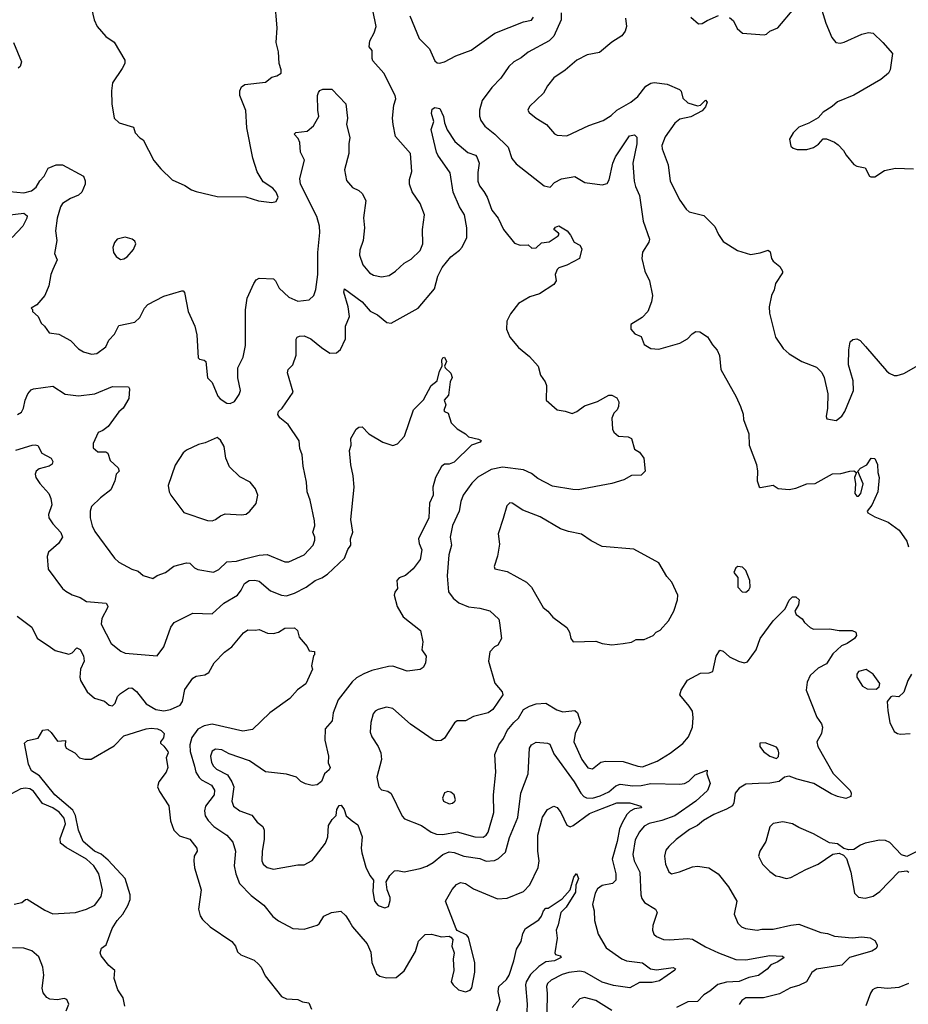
# Model space of a CAD drawing. Extents: x 2133461 to 2293071, y 753526 to 916327.
# Tile 316 of 459: x 2196940 to 2202454, y 891635 to 897747. Entities that reach past the tile are written whole.
import ezdxf

# ---------------------------------------------------------------- set-up
doc = ezdxf.new("R2010")
doc.units = 0

msp = doc.modelspace()

# ---------------------------------------------------------------- linework, layer by layer
at = {"layer": '0CON10XD'}
for points in [[(2197386, 897815), (2197400.8, 897745), (2197420, 897705), (2197475, 897642), (2197525, 897606.2), (2197592.9, 897495), (2197592, 897475), (2197575, 897443.3), (2197516.2, 897355), (2197508.8, 897305), (2197511.2, 897225), (2197526.7, 897135), (2197557.3, 897107.3), (2197645, 897080), (2197656.7, 897045), (2197685, 897012.5), (2197705, 897000), (2197773, 896873), (2197815, 896820), (2197885, 896753.3), (2197965, 896716.7), (2198005, 896690), (2198035, 896680), (2198165, 896648.8), (2198343.9, 896646.1), (2198422.3, 896622.3), (2198505, 896611.2), (2198531.7, 896618.3), (2198543.8, 896645), (2198531.2, 896675), (2198510.3, 896700.3), (2198450.3, 896740.3), (2198412.6, 896802.6), (2198387.2, 896887.2), (2198348.9, 897075), (2198343.2, 897183.2), (2198306, 897275), (2198305.8, 897305), (2198315, 897330), (2198335.8, 897344.2), (2198465, 897358.8), (2198505, 897388.8), (2198535, 897397.5), (2198562, 897415), (2198563.1, 897435), (2198550.4, 897475), (2198546.2, 897546.2), (2198531.8, 897605), (2198536.4, 897695), (2198522.7, 897865)], [(2198038.9, 895791.1), (2198047.7, 895647.7), (2198055, 895638.8), (2198083.9, 895633.9), (2198094, 895624), (2198104.1, 895524.1), (2198133.6, 895493.6), (2198169.3, 895409.3), (2198183.6, 895393.6), (2198225, 895366.7), (2198246.4, 895363.6), (2198273, 895377), (2198300.7, 895419.3), (2198308.8, 895445), (2198294.1, 895524.1), (2198294, 895585), (2198327.3, 895652.7), (2198341.4, 895725), (2198340, 895945), (2198351.1, 896018.9), (2198391.7, 896108.3), (2198407.3, 896132.7), (2198425, 896142), (2198515, 896138), (2198528, 896125), (2198549.7, 896079.7), (2198608.8, 896025), (2198665, 895999.2), (2198735, 896008), (2198765.5, 896034.5), (2198778, 896072), (2198789.2, 896165), (2198789.1, 896300.9), (2198802.2, 896425), (2198800, 896465), (2198784.4, 896525), (2198681.2, 896725), (2198678.9, 896761.1), (2198707.8, 896875), (2198682.9, 896925), (2198678.8, 896985), (2198668.6, 897008.6), (2198643.6, 897036.4), (2198653.9, 897046.1), (2198722.5, 897055), (2198763.3, 897086.7), (2198796.7, 897145), (2198788.8, 897185), (2198788, 897275), (2198793.8, 897295), (2198802.7, 897307.3), (2198820, 897315), (2198876.7, 897315), (2198963.6, 897223.6), (2198973.3, 897135), (2198967.5, 897095), (2198988.6, 897015), (2198981.1, 896975), (2198981.5, 896915), (2198954.4, 896815), (2198967.8, 896747.8), (2199005, 896705.8), (2199045, 896685.8), (2199065, 896668), (2199087.8, 896625), (2199073.4, 896516.6), (2199079.4, 896455), (2199070.5, 896375), (2199050.4, 896315), (2199047.3, 896285), (2199069.2, 896225), (2199110, 896175), (2199135, 896161.4), (2199185, 896150), (2199231.7, 896158.3), (2199272.5, 896185), (2199326.2, 896235), (2199369.1, 896260.9), (2199425, 896313.3), (2199440.8, 896355), (2199440, 896445), (2199452, 896535), (2199424, 896605), (2199375, 896677.5), (2199358.8, 896725), (2199358.8, 896755), (2199372, 896805), (2199365.7, 896915), (2199272.2, 897022.2), (2199257.5, 897095), (2199252.5, 897135), (2199260.8, 897215), (2199272.9, 897255), (2199270, 897275), (2199199.4, 897415), (2199131.7, 897491.7), (2199126.1, 897506.1), (2199126.2, 897555), (2199108.8, 897578.8), (2199111.4, 897615), (2199139.4, 897665), (2199151.9, 897705), (2199130.3, 897805)], [(2201345, 897760), (2201369.7, 897739.7), (2201392.1, 897692.1), (2201425, 897662.9), (2201558.2, 897651.8), (2201573.3, 897656.7), (2201593.8, 897676.2), (2201644.6, 897695.4), (2201745, 897816)], [(2201917.5, 897805), (2201941.2, 897725), (2201979.2, 897635), (2202004.4, 897604.4), (2202031.7, 897601.7), (2202055, 897607.1), (2202165, 897657.5), (2202206, 897666), (2202235, 897663.3), (2202295.7, 897605.7), (2202355, 897537.5), (2202341.2, 897435), (2202330, 897415), (2202283.3, 897375), (2202115, 897277.1), (2202015, 897237.5), (2201981.7, 897208.3), (2201925, 897172.5), (2201893.6, 897136.4), (2201836, 897104), (2201775, 897080), (2201740, 897045), (2201716.7, 897005), (2201725, 896962.5), (2201739.3, 896949.3), (2201765, 896940), (2201825, 896940), (2201866, 896954), (2201895.9, 896974.1), (2201925, 897006.7), (2201945, 897006.2), (2201995, 896986.7), (2202019.3, 896969.3), (2202052.5, 896935), (2202067.5, 896905), (2202115, 896847.5), (2202135, 896837.5), (2202185, 896827.5), (2202212.5, 896775), (2202220.7, 896770.7), (2202245, 896771.2), (2202305, 896810), (2202374.2, 896825.8), (2202485, 896820.8)], [(2199361.5, 897771.5), (2199419.2, 897629.3), (2199482.2, 897565), (2199515, 897491.2), (2199529.7, 897479.7), (2199545, 897477.1), (2199575, 897484.4), (2199645, 897521.8), (2199741.9, 897558.1), (2199887.7, 897662.3), (2200065, 897732.5), (2200115, 897743.5), (2200127.1, 897762.9)], [(2200299.7, 897789.7), (2200300, 897745), (2200254.3, 897645), (2200224.1, 897615.9), (2200095.3, 897544.7), (2200050.8, 897509.2), (2200005, 897484.5), (2199975, 897456.5), (2199926, 897384), (2199869.6, 897325), (2199808.5, 897245), (2199792.2, 897185), (2199793.2, 897146.8), (2199801.1, 897121.1), (2199825, 897086.5), (2199888.2, 897035), (2199970.9, 896955), (2199994.4, 896885), (2200021.3, 896851.3), (2200195, 896716), (2200232.3, 896707.7), (2200258.8, 896735), (2200302.2, 896757.8), (2200385, 896772.3), (2200445.6, 896735), (2200555, 896721.1), (2200585, 896729.6), (2200597.6, 896752.4), (2200620.3, 896855), (2200636.7, 896895), (2200724.2, 897025), (2200755, 897031.2), (2200768.1, 897018.1), (2200768.2, 896975), (2200743.3, 896855), (2200752.9, 896745), (2200760.2, 896710.2), (2200785.6, 896655), (2200808.6, 896495), (2200848, 896385), (2200844, 896365), (2200805, 896303.3), (2200799.5, 896265), (2200819.4, 896185), (2200847.5, 896125), (2200865.8, 896035), (2200860, 895995), (2200838, 895935), (2200802, 895898), (2200732.5, 895855), (2200732.5, 895825), (2200756.4, 895796.4), (2200795, 895780), (2200815, 895730), (2200855, 895706), (2200905, 895701.2), (2201035, 895738.8), (2201084.1, 895765.9), (2201112.9, 895797.1), (2201135, 895810.6), (2201159.1, 895809.1), (2201207.8, 895777.8), (2201238.3, 895728.3), (2201268.6, 895695), (2201281.7, 895661.7), (2201290.8, 895575), (2201385.7, 895405.7), (2201413.3, 895345), (2201428.3, 895298.3), (2201430, 895265), (2201463.3, 895175), (2201466.7, 895105), (2201512, 894985), (2201518.8, 894945), (2201516.7, 894885), (2201527.5, 894847.5), (2201535, 894842.5), (2201615, 894856.7), (2201647, 894837), (2201715, 894831.2), (2201755, 894838), (2201825, 894865.8), (2201875, 894868.6), (2201983.2, 894926.8), (2202035, 894928.8), (2202090, 894945), (2202115, 894946.2), (2202132.5, 894935), (2202118.8, 894905), (2202126, 894865), (2202121.4, 894805), (2202135, 894789.2), (2202145, 894790), (2202160, 894805), (2202173.8, 894865), (2202140, 894945), (2202156.4, 894963.6), (2202197, 894983), (2202223.8, 895025), (2202245, 895023.8), (2202262.9, 894985), (2202264.3, 894935), (2202272.1, 894905), (2202264.7, 894815), (2202226.9, 894733.1), (2202198.6, 894695), (2202202.5, 894685), (2202245, 894660.5), (2202328.3, 894628.3), (2202397.1, 894577.1), (2202445, 894510), (2202454.2, 894475)], [(2200699.4, 897755), (2200704, 897705), (2200696, 897675), (2200675, 897646.2), (2200615, 897606.7), (2200537.7, 897542.3), (2200460.7, 897529.3), (2200396.2, 897495), (2200325, 897432.5), (2200255, 897385.8), (2200214.3, 897335), (2200190.3, 897289.7), (2200102.7, 897207.3), (2200093.3, 897185), (2200100.5, 897170.5), (2200143.8, 897135), (2200208.8, 897095), (2200257.7, 897037.7), (2200275, 897030), (2200335, 897026.2), (2200470.6, 897089.4), (2200559.7, 897120.3), (2200609.1, 897150.9), (2200645, 897185.8), (2200731.2, 897235), (2200775, 897270.8), (2200825, 897334.3), (2200855, 897352.2), (2200876.3, 897356.3), (2200956.4, 897346.4), (2201033.8, 897313.8), (2201043.9, 897303.9), (2201055, 897260), (2201085, 897231.2), (2201145, 897212), (2201165, 897216.7), (2201195, 897246.7), (2201206.2, 897235), (2201196.2, 897205), (2201175, 897181.2), (2201105, 897144.3), (2201035, 897130), (2201005, 897103.8), (2200945, 897020), (2200924.3, 896965), (2200926, 896945), (2200963.3, 896845), (2200975.6, 896745), (2201035.6, 896625.6), (2201075, 896570), (2201094.3, 896554.3), (2201185, 896532), (2201253, 896463), (2201275, 896413.3), (2201305, 896368.8), (2201393, 896313), (2201475, 896290), (2201535, 896300), (2201585, 896316.7), (2201595.9, 896305.9), (2201604, 896264), (2201615, 896247.5), (2201656.7, 896215), (2201673.3, 896185), (2201672.5, 896175), (2201630, 896110), (2201620.5, 896069.5), (2201604, 896035), (2201590, 895965), (2201592, 895925), (2201630, 895775), (2201676.1, 895706.1), (2201715, 895673.3), (2201792.5, 895625), (2201885, 895588.8), (2201917.6, 895557.6), (2201932.5, 895525), (2201953.6, 895423.6), (2201951.9, 895335), (2201944.2, 895284.2), (2201948.3, 895268.3), (2202005, 895258.8), (2202041.2, 895285), (2202060.8, 895315), (2202112.7, 895445), (2202112.1, 895505), (2202083.5, 895605), (2202083.6, 895696.4), (2202093.6, 895746.4), (2202108.8, 895761.2), (2202135, 895766.2), (2202155, 895754.3), (2202188.7, 895718.7), (2202317.9, 895567.9), (2202335, 895552), (2202365, 895538), (2202385, 895538), (2202425, 895550.8), (2202530.6, 895609.4)], [(2201105, 897762), (2201151.2, 897721.2), (2201175, 897722.5), (2201205, 897742), (2201275, 897771.9)], [(2196901.2, 897605), (2196950, 897485), (2196942, 897455), (2196930, 897445)], [(2199561.4, 896208.6), (2199615, 896275.4), (2199668.5, 896315), (2199685.2, 896334.8), (2199713.3, 896395), (2199714.1, 896455), (2199698.9, 896535), (2199668.5, 896585), (2199629.6, 896675), (2199610.5, 896795), (2199534.7, 896904.7), (2199526.5, 896925), (2199492.5, 897065), (2199509.2, 897115), (2199495.6, 897165), (2199498.8, 897191.2), (2199515, 897202), (2199545.8, 897195.8), (2199569.2, 897145), (2199575.8, 897105.8), (2199593.2, 897063.2), (2199640.2, 896990.2), (2199721.2, 896921.2), (2199767.5, 896905), (2199776.7, 896895), (2199790, 896855), (2199782.5, 896797.5), (2199783.4, 896743.4), (2199792.9, 896715), (2199819.1, 896679.1), (2199840, 896645), (2199870, 896565), (2199908.9, 896515), (2199941.9, 896445), (2200009.1, 896359.1), (2200045, 896347.1), (2200095, 896349.2), (2200117.9, 896327.9), (2200145, 896329.6), (2200178.1, 896361.9), (2200225, 896366.7), (2200280, 896405), (2200286.7, 896415), (2200282.3, 896422.3), (2200253.3, 896445), (2200265, 896458.8), (2200285, 896466.2), (2200336.4, 896436.4), (2200358.3, 896408.3), (2200380, 896365), (2200415, 896346.7), (2200427.5, 896325), (2200413.3, 896265), (2200335, 896222.5), (2200285, 896206.2), (2200275, 896196.7), (2200262, 896165), (2200268, 896125), (2200255, 896102), (2200165, 896045.8), (2200105, 896025.7), (2200034.6, 895985.4), (2199985, 895920), (2199963.3, 895875), (2199960.9, 895825), (2199981.9, 895775), (2200035, 895710.8), (2200103.8, 895655), (2200156, 895595), (2200170.9, 895540.9), (2200199.7, 895499.7), (2200208.8, 895475), (2200206.7, 895385), (2200275, 895324), (2200325, 895317.5), (2200367.7, 895302.3), (2200397.5, 895315), (2200445, 895350), (2200525, 895376.2), (2200595, 895416), (2200615, 895416), (2200645, 895398.8), (2200658, 895375), (2200656, 895345), (2200646.2, 895325), (2200625.8, 895304.2), (2200613.9, 895273.9), (2200618, 895205), (2200625.7, 895185.7), (2200655, 895162), (2200715, 895157.5), (2200735, 895146.7), (2200755, 895080), (2200785, 895062.5), (2200812.5, 895025), (2200820, 894945), (2200795, 894920), (2200735, 894916.7), (2200688.8, 894891.2), (2200615, 894867.5), (2200405, 894828.8), (2200371.4, 894831.4), (2200245, 894851.4), (2200155, 894899.5), (2200115, 894930), (2200065, 894952.9), (2199935, 894970), (2199865, 894955.4), (2199783.5, 894906.5), (2199745, 894869.2), (2199690.6, 894795), (2199676.9, 894755), (2199667.1, 894695), (2199625, 894607.5), (2199610.8, 894535), (2199620, 894485), (2199602.5, 894425), (2199591.8, 894295), (2199600.6, 894195), (2199629.2, 894155), (2199665, 894126.9), (2199725, 894101.1), (2199795, 894094.5), (2199857.8, 894077.8), (2199912, 894025), (2199916.4, 894003.6), (2199930, 893905), (2199907.5, 893865), (2199886.2, 893853.8), (2199856.9, 893823.1), (2199848.5, 893765), (2199888.3, 893628.3), (2199933.3, 893575), (2199936.7, 893555), (2199875.9, 893464.1), (2199845.9, 893444.1), (2199755, 893421.2), (2199705, 893394), (2199655, 893394.3), (2199638.3, 893381.7), (2199575, 893286.2), (2199555, 893273.3), (2199525, 893270.8), (2199505, 893277.5), (2199365, 893372.9), (2199255, 893471.4), (2199215, 893479.4), (2199164.5, 893465.5), (2199145.5, 893454.5), (2199132.4, 893437.6), (2199119.4, 893385), (2199114.3, 893325), (2199124.5, 893294.5), (2199164, 893235), (2199181.4, 893195), (2199185.7, 893155), (2199156.7, 893045), (2199167.5, 892985), (2199185, 892966), (2199225, 892957.5), (2199245, 892943.3), (2199313.3, 892803.3), (2199326.8, 892786.8), (2199433.9, 892743.9), (2199492.8, 892702.8), (2199525, 892690.4), (2199565, 892688.2), (2199655, 892705.3), (2199764.3, 892674.3), (2199815, 892671.8), (2199835, 892684.5), (2199846.6, 892703.4), (2199882.5, 892825), (2199880, 892935), (2199893.4, 893076.6), (2199887.5, 893185), (2199912.9, 893245), (2199940.8, 893285), (2199964, 893335), (2200005.4, 893384.6), (2200035, 893410), (2200065.8, 893465), (2200103.8, 893486.2), (2200145, 893499.5), (2200205, 893504.2), (2200272.9, 893462.9), (2200310.2, 893450.2), (2200385, 893459.4), (2200400.6, 893445), (2200419.4, 893385), (2200386.1, 893315), (2200377.7, 893265), (2200427.8, 893155), (2200465, 893102), (2200495, 893096), (2200545, 893137.1), (2200575, 893144.4), (2200685, 893141.1), (2200775, 893112.5), (2200805, 893109.6), (2200895, 893143.1), (2200976.7, 893193.3), (2201055, 893254.4), (2201090.5, 893295), (2201113.6, 893355), (2201118.9, 893415), (2201114.4, 893454.4), (2201094.5, 893484.5), (2201035.6, 893555), (2201044.4, 893585), (2201083.7, 893646.3), (2201165, 893690), (2201217.5, 893692.5), (2201240, 893700), (2201262, 893795), (2201285, 893832.5), (2201305, 893827.5), (2201345, 893791.2), (2201400, 893765), (2201435, 893754.2), (2201455, 893761.2), (2201510, 893835), (2201535, 893906), (2201616, 894015), (2201690.3, 894089.7), (2201715, 894142.5), (2201735, 894163.3), (2201755, 894163.3), (2201776.7, 894145), (2201773.3, 894115), (2201750, 894075), (2201757.5, 894055), (2201795, 894027.5), (2201810, 894005), (2201845, 893973.3), (2201865, 893963.8), (2201965, 893966), (2202025, 893955.8), (2202105, 893954.4), (2202128, 893945), (2202133.1, 893925), (2202119.4, 893905), (2202074, 893875), (2202039.5, 893860.5), (2201985, 893810), (2201945, 893748.6), (2201895, 893721.9), (2201844.5, 893675), (2201825.5, 893635), (2201818.9, 893585), (2201886.7, 893416.7), (2201915, 893376.7), (2201920.8, 893355), (2201914.3, 893315.7), (2201886.9, 893265), (2201891.4, 893235), (2201987.8, 893067.8), (2202092.2, 892962.2), (2202098.8, 892945), (2202097.5, 892925), (2202065, 892912.9), (2202015, 892924.2), (2201975, 892940.8), (2201866.7, 893005), (2201765, 893031.4), (2201715, 893052), (2201685.8, 893044.2), (2201652.7, 893017.3), (2201595, 893007.8), (2201525, 893005.5), (2201445, 893001.8), (2201403.4, 892976.6), (2201378.9, 892945), (2201371.4, 892885), (2201362.1, 892867.9), (2201325, 892845.6), (2201246.8, 892813.2), (2201182.5, 892775), (2201145, 892744.4), (2201095, 892719.5), (2201012.4, 892657.6), (2200967.1, 892615), (2200949.1, 892590.9), (2200941.1, 892555), (2200946.7, 892505), (2200967.9, 892457.9), (2200985, 892445.8), (2201033.8, 892456.2), (2201115, 892487.9), (2201145, 892492.1), (2201215, 892482.7), (2201274.2, 892445), (2201337.5, 892365), (2201390, 892275), (2201372.5, 892195), (2201395, 892138.8), (2201418.8, 892115), (2201442.5, 892105), (2201515, 892095.6), (2201545, 892101.1), (2201615, 892101.1), (2201725, 892127.1), (2201775, 892132), (2201911.1, 892081.1), (2201952.5, 892075), (2201995, 892058.5), (2202105, 892048.5), (2202165, 892053.3), (2202217.2, 892047.2), (2202245, 892030), (2202261.2, 892005), (2202261.2, 891995), (2202255, 891981.2), (2202226.7, 891965), (2202089.4, 891925), (2202041.1, 891878.9), (2201885, 891852.2), (2201855, 891832), (2201822, 891775), (2201775, 891752.5), (2201722.7, 891737.3), (2201655, 891700.8), (2201555, 891675.7), (2201445.4, 891674.6), (2201420.9, 891659.1), (2201403.8, 891633.8)], [(2196834.7, 896684.7), (2196965, 896672.5), (2197011.9, 896685), (2197042.2, 896707.8), (2197064.3, 896745.7), (2197091.8, 896775), (2197115.4, 896824.6), (2197165.9, 896845.9), (2197205, 896845.7), (2197335.4, 896775.4), (2197346.4, 896746.4), (2197346.4, 896725), (2197324.4, 896675), (2197305, 896656.9), (2197255, 896635.7), (2197206.2, 896605), (2197193.1, 896585), (2197173.1, 896515), (2197162, 896435), (2197170, 896375), (2197156.2, 896295), (2197171.2, 896255), (2197146.2, 896195), (2197133.8, 896165), (2197121.2, 896095), (2197096.2, 896035), (2197045, 895977.5), (2197010, 895955), (2197018.3, 895948.3), (2197020, 895935), (2197053.8, 895903.8), (2197072.7, 895862.7), (2197093.9, 895843.9), (2197122.7, 895802.7), (2197182.5, 895795), (2197255, 895756), (2197305, 895702.9), (2197334.6, 895684.6), (2197385, 895669.5), (2197418, 895675), (2197473.8, 895715), (2197493.5, 895756.5), (2197528, 895795), (2197555, 895847.5), (2197655, 895870), (2197685, 895898), (2197715, 895955.8), (2197735, 895978.9), (2197835, 896029.4), (2197945, 896063.8), (2197955, 896063.3), (2197962.3, 896052.3), (2197984.6, 895934.6), (2198027.1, 895845), (2198038.9, 895791.1)], [(2196845, 896530.6), (2196965, 896545.8), (2196985, 896530), (2196983.8, 896515), (2196958.2, 896465), (2196892.8, 896395)], [(2197565, 896258.8), (2197585, 896261.2), (2197606.2, 896275), (2197645, 896320), (2197661.2, 896355), (2197655, 896372.5), (2197637.5, 896385), (2197595, 896397.5), (2197545, 896383.8), (2197527.3, 896362.7), (2197517.7, 896332.3), (2197521.2, 896301.2), (2197537.3, 896277.3), (2197565, 896258.8)], [(2196926.7, 895295), (2196950.3, 895309.7), (2196964.3, 895335), (2196973.1, 895385), (2196991.1, 895425), (2197011.3, 895448.7), (2197025, 895454.5), (2197145, 895472.5), (2197222.7, 895422.7), (2197305, 895412.5), (2197405, 895423.8), (2197515, 895470), (2197615, 895467.5), (2197620, 895455), (2197616, 895395), (2197581.2, 895335), (2197555, 895312.5), (2197488.3, 895221.7), (2197455, 895195.6), (2197425.7, 895184.3), (2197395.8, 895115), (2197395, 895090), (2197423.8, 895065), (2197475, 895063.3), (2197485.9, 895055.9), (2197501.3, 895011.3), (2197550, 894965), (2197556.4, 894943.6), (2197537.5, 894925), (2197530.8, 894885), (2197505, 894828.8), (2197440.6, 894779.4), (2197385.4, 894724.6), (2197376.7, 894695), (2197376.5, 894655), (2197388.5, 894605), (2197405, 894569.2), (2197528.8, 894405), (2197555, 894379.2), (2197635, 894335.7), (2197675, 894322.5), (2197705.8, 894295.8), (2197765, 894278), (2197793.5, 894296.5), (2197844.4, 894315.6), (2197895.5, 894354.5), (2197975, 894375.7), (2197995, 894372.5), (2198025, 894344), (2198045, 894334), (2198141.7, 894318.3), (2198175, 894334.2), (2198225, 894381.1), (2198285, 894386.1), (2198335, 894400), (2198425, 894422.7), (2198475, 894426.9), (2198585, 894382.2), (2198609.1, 894380.9), (2198705, 894425.8), (2198760.8, 894485), (2198771.4, 894515), (2198771.4, 894535), (2198759.2, 894565), (2198771.4, 894605), (2198768.1, 894635), (2198741.9, 894765), (2198722.7, 894815), (2198720, 894875), (2198698.5, 894975), (2198692.1, 895045), (2198677.5, 895085), (2198673.4, 895133.4), (2198605, 895234.2), (2198554.6, 895274.6), (2198542.2, 895295), (2198544.6, 895315.4), (2198568.6, 895335), (2198636, 895435), (2198601.4, 895555), (2198605, 895576.2), (2198635.5, 895604.5), (2198655.6, 895665), (2198655.8, 895764.2), (2198661.2, 895775), (2198675, 895782.5), (2198705, 895784.4), (2198746.1, 895766.1), (2198811.7, 895711.7), (2198865, 895676.7), (2198905, 895677.9), (2198930.8, 895699.2), (2198960.5, 895765), (2198961.8, 895845), (2198985.6, 895905), (2198976.9, 895965), (2198951.1, 896055), (2198954.1, 896075.9), (2199065, 895994.5), (2199115, 895936.5), (2199160, 895915), (2199217.6, 895867.6), (2199245, 895862.5), (2199412.9, 895955), (2199513.8, 896075), (2199533.4, 896155), (2199561.4, 896208.6)], [(2196915, 895074.5), (2197017.5, 895105), (2197035, 895108.5), (2197052.5, 895102.5), (2197076.2, 895056.2), (2197134.4, 895025), (2197145.3, 895004.7), (2197141.4, 894988.6), (2197123.3, 894975), (2197061.2, 894958.8), (2197042.7, 894945), (2197036.2, 894925), (2197039.2, 894905), (2197065, 894868.1), (2197121.4, 894805), (2197133.1, 894775), (2197140, 894735), (2197119.2, 894675), (2197120.8, 894655), (2197146.3, 894616.3), (2197195, 894564), (2197205.5, 894535.5), (2197180, 894495), (2197118.3, 894441.7), (2197110.6, 894415), (2197115.7, 894335.7), (2197205.7, 894215.7), (2197225, 894200), (2197265, 894177.1), (2197315, 894160.8), (2197355, 894135.8), (2197476.7, 894125), (2197486.1, 894106.1), (2197484, 894095), (2197450.2, 894029.8), (2197445.5, 893995.5), (2197507.5, 893875), (2197567, 893827), (2197595, 893814), (2197791.7, 893798.3), (2197835, 893853.3), (2197876.9, 893975), (2197899.2, 894005), (2198015, 894062.9), (2198135, 894058.9), (2198206.4, 894125), (2198290.5, 894175), (2198314.5, 894205), (2198335, 894247.5), (2198364.6, 894265.4), (2198398.3, 894268.3), (2198425, 894261.9), (2198495, 894201.8), (2198565, 894173.8), (2198595, 894171.1), (2198645, 894186.8), (2198718.1, 894225), (2198773.5, 894266.5), (2198815, 894282.5), (2198849.5, 894305), (2198954.6, 894405), (2198975, 894458), (2198994.6, 894485.4), (2198991.5, 894525), (2199006.4, 894565), (2198995.4, 894644.6), (2199014.2, 894845.8), (2199009.2, 894915), (2198994.1, 894984.1), (2198987, 895073), (2198996.7, 895105), (2198993.6, 895146.4), (2199026.7, 895205), (2199045, 895216.7), (2199065, 895218.8), (2199105.9, 895175.9), (2199193.2, 895123.2), (2199255, 895104), (2199285, 895114), (2199327.9, 895162.1), (2199383.3, 895325), (2199445, 895386.7), (2199492.5, 895475), (2199530, 895505), (2199544, 895565), (2199561.2, 895595), (2199558.6, 895635), (2199565, 895648), (2199575, 895651.2), (2199587.5, 895625), (2199576.2, 895595), (2199578.8, 895585), (2199615, 895552.5), (2199623.3, 895525), (2199610.7, 895499.3), (2199600, 895415), (2199572.7, 895385), (2199583.3, 895355), (2199571.3, 895321.3), (2199575, 895314), (2199597.5, 895305), (2199617.5, 895245), (2199655, 895206.7), (2199705, 895176.7), (2199725, 895156.7), (2199787.5, 895142.5), (2199802.5, 895135), (2199796.7, 895125), (2199743.8, 895106.2), (2199635, 895000.6), (2199605, 894987.8), (2199575, 894988.6), (2199556.8, 894973.2), (2199520.5, 894905), (2199503.5, 894845), (2199504.4, 894795), (2199483.6, 894745), (2199479.1, 894655), (2199414.2, 894525), (2199418.6, 894495), (2199434.2, 894455), (2199424.3, 894395.7), (2199381.1, 894338.9), (2199333.6, 894296.4), (2199295, 894282.5), (2199279.5, 894265), (2199283.3, 894216.7), (2199266.6, 894193.4), (2199262.9, 894175), (2199281.9, 894105), (2199320.2, 894040.2), (2199426.2, 893955), (2199441.2, 893885), (2199434, 893835), (2199461.2, 893795), (2199458.3, 893751.7), (2199444, 893726)], [(2198133.4, 894636.6), (2198155, 894644), (2198185, 894666.2), (2198215, 894678.8), (2198315, 894672.5), (2198345, 894677.5), (2198367.5, 894695), (2198406.2, 894743.8), (2198416.7, 894795), (2198403.3, 894835), (2198370, 894875), (2198305, 894908.8), (2198241.3, 894971.3), (2198219.2, 895025), (2198207.7, 895097.7), (2198185, 895137.5), (2198165, 895152.5), (2198090.5, 895119.5), (2198050, 895110), (2197975.5, 895074.5), (2197955, 895058), (2197905, 894981.2), (2197860.6, 894855), (2197866.4, 894816.4), (2197876.7, 894795), (2197957.7, 894687.7), (2198105, 894637.3), (2198133.4, 894636.6)], [(2200615, 893866), (2200685, 893873.8), (2200735, 893883.8), (2200765, 893898.8), (2200815, 893900), (2200870, 893925), (2200890, 893945), (2200913, 893957), (2200966, 894015), (2200998, 894075), (2201021.2, 894145), (2201023.3, 894175), (2200986.7, 894255), (2200955, 894290), (2200906, 894375), (2200750.5, 894460.5), (2200555, 894476), (2200485, 894510.8), (2200425, 894553.8), (2200345, 894568.9), (2200295, 894586.7), (2200170.2, 894660.2), (2200062.6, 894702.6), (2199995, 894746.2), (2199982, 894748), (2199961.7, 894728.3), (2199938.7, 894651.3), (2199909.2, 894555), (2199917.9, 894492.1), (2199904.1, 894415.9), (2199883.3, 894353.3), (2199887, 894337), (2199965, 894320.8), (2200085.4, 894255.4), (2200116.5, 894225), (2200187.2, 894097.2), (2200216, 894075), (2200247.6, 894037.6), (2200335, 893974), (2200351.4, 893945), (2200359.2, 893905), (2200375, 893884.2), (2200515, 893888.1), (2200555, 893874.2), (2200615, 893866)], [(2201445, 894193.3), (2201465, 894207.5), (2201473.3, 894225), (2201471.2, 894265), (2201445, 894327.5), (2201425, 894347.5), (2201395, 894352.5), (2201382.5, 894345), (2201370, 894315), (2201396.7, 894285), (2201396.2, 894225), (2201422.5, 894195), (2201445, 894193.3)], [(2196924.7, 894044.7), (2197015, 893975.7), (2197047.4, 893907.4), (2197131.5, 893851.5), (2197160.7, 893830.7), (2197245, 893809.2), (2197264.3, 893815.7), (2197295, 893847.5), (2197315, 893836.7), (2197335, 893797.5), (2197340.6, 893765), (2197318, 893715), (2197312.5, 893665), (2197316.2, 893645), (2197358.8, 893575), (2197403.3, 893535), (2197465, 893517.1), (2197495, 893492.5), (2197515, 893487.5), (2197531.9, 893505), (2197547.3, 893545), (2197564.4, 893565), (2197615, 893598.1), (2197635, 893598.6), (2197665, 893577.5), (2197725, 893500.5), (2197785.3, 893465.3), (2197835, 893456), (2197875, 893464.1), (2197935, 893492.3), (2197949.7, 893515), (2197965, 893588.8), (2198015, 893660), (2198035, 893672.2), (2198089.4, 893680.6), (2198112.5, 893695), (2198146.2, 893755), (2198209.7, 893820.3), (2198256.4, 893853.6)], [(2198256.4, 893853.6), (2198328.3, 893941.7), (2198355, 893958.8), (2198403.6, 893956.4), (2198425, 893961.2), (2198477.7, 893937.7), (2198515, 893935.8), (2198545, 893944), (2198585, 893968.8), (2198645, 893972.5), (2198662.5, 893955), (2198673, 893913), (2198722.5, 893855), (2198735, 893830), (2198770, 893825), (2198770, 893805), (2198763, 893797), (2198750, 893735), (2198757.5, 893715), (2198715, 893623.3), (2198664.1, 893585.9), (2198615, 893534), (2198491.2, 893445), (2198385, 893341.1), (2198325, 893330.4), (2198135, 893374.6), (2198085, 893363.9), (2198045, 893341.8), (2198008.2, 893291.8), (2197994.7, 893245), (2197997.6, 893205), (2198023.8, 893113.8), (2198033.4, 893075), (2198053.1, 893043.1), (2198068.5, 893028.5), (2198129.4, 892995), (2198148.8, 892965), (2198145.4, 892935), (2198091.9, 892865), (2198085.9, 892835), (2198091.2, 892805), (2198110, 892775), (2198145, 892738.9), (2198224.7, 892684.7), (2198261.9, 892641.9), (2198278.5, 892585), (2198271.5, 892495), (2198280.4, 892445), (2198304.4, 892385), (2198375, 892310.8), (2198455, 892251.1), (2198509.7, 892179.7), (2198545, 892154), (2198635, 892106.2), (2198705, 892101.2), (2198785, 892126.2), (2198798.8, 892135), (2198827.7, 892182.3), (2198875, 892204), (2198933.3, 892213.3), (2198962.9, 892185), (2198988.1, 892145), (2199005.6, 892115), (2199095, 892010), (2199117.7, 891957.7), (2199125.4, 891895.4), (2199153.7, 891823.7), (2199175, 891809.4), (2199215, 891799.4), (2199275, 891802), (2199325, 891842), (2199396.7, 891963.3), (2199415, 892026.7), (2199455, 892067.5), (2199495, 892070), (2199557, 892053), (2199605, 892057.5), (2199615, 892052.5), (2199626.4, 892036.4), (2199621.2, 891995), (2199636.2, 891955), (2199630, 891915), (2199634, 891845), (2199616.2, 891775), (2199628.8, 891755), (2199663.3, 891725), (2199705, 891712.9), (2199735, 891722), (2199745, 891737.5), (2199764.2, 891835), (2199764, 891895), (2199725, 892050), (2199714.3, 892064.3), (2199655, 892093.3), (2199647.5, 892102.5), (2199582.2, 892275), (2199622.4, 892347.6), (2199650.9, 892379.1), (2199675, 892391.4), (2199705, 892385.6), (2199755, 892351.9), (2199905, 892290), (2199965, 892293.1), (2200065.5, 892334.5), (2200105, 892376.2), (2200156.4, 892483.6), (2200162.7, 892525), (2200155.4, 892585), (2200154.7, 892685), (2200183.1, 892796.9), (2200213.8, 892845), (2200255, 892863.8), (2200275, 892856.2), (2200298, 892825), (2200335, 892746.7), (2200355, 892736), (2200375, 892744.2), (2200475, 892820), (2200516.8, 892836.8), (2200645.5, 892885.5), (2200725.2, 892885.2), (2200793.3, 892865), (2200797.5, 892855), (2200755, 892847.3), (2200727.1, 892832.9), (2200707.9, 892812.1), (2200678.8, 892761.2), (2200662.1, 892725), (2200647.3, 892645), (2200616.9, 892535), (2200639.1, 892445), (2200639.4, 892405), (2200618.8, 892385), (2200555, 892372.2), (2200525, 892352.5), (2200510.5, 892325), (2200494.5, 892255), (2200504.4, 892215), (2200506.7, 892155), (2200529.5, 892069.5), (2200578.1, 891985), (2200675, 891917.9), (2200705.4, 891905.4), (2200805, 891891.8), (2200854.4, 891855), (2200891.2, 891848.8), (2200995, 891864), (2201010, 891855), (2201003.9, 891846.1), (2200909.1, 891780.9), (2200865, 891770.7), (2200785, 891771.2), (2200725, 891738.2), (2200625, 891752.5), (2200555, 891773.3), (2200445.5, 891835), (2200415, 891840), (2200347, 891833), (2200305, 891820.8), (2200237.5, 891785), (2200214.4, 891765), (2200207.8, 891745), (2200212.6, 891702.6), (2200210, 891585)], [(2199444, 893726), (2199425, 893714), (2199345, 893702.9), (2199255, 893734.3), (2199227.3, 893732.7), (2199125, 893707.8), (2199075, 893686.9), (2199029.3, 893660.7), (2199003.3, 893636.7), (2198915.6, 893525), (2198885.5, 893445), (2198879.2, 893395), (2198836.2, 893345), (2198834.1, 893274.1), (2198856.1, 893176.1), (2198853.9, 893133.9), (2198866.7, 893105), (2198859.5, 893090.5), (2198831.2, 893065), (2198813, 893017), (2198785, 892997.5), (2198755, 892993.3), (2198713.6, 893003.6), (2198685, 893017.5), (2198657.5, 893045), (2198595, 893064.2), (2198465, 893078.9), (2198365, 893146.1), (2198238.8, 893188.8), (2198195, 893215.5), (2198155, 893219.4), (2198135, 893205.8), (2198123.9, 893175), (2198130.4, 893135), (2198142.6, 893112.6), (2198161.8, 893095), (2198229.2, 893059.2), (2198256.7, 893016.7), (2198268.1, 892985), (2198256.9, 892895), (2198265.4, 892865.4), (2198305, 892835.6), (2198379.8, 892809.8), (2198413.8, 892765), (2198448.3, 892738.3), (2198455.7, 892715), (2198457.6, 892657.6), (2198444.6, 892585), (2198442.2, 892525), (2198450, 892505), (2198475, 892484.4), (2198515, 892473.8), (2198665, 892500), (2198705, 892500.6), (2198755, 892528), (2198838.1, 892635), (2198851.9, 892675), (2198855.5, 892744.5), (2198877.6, 892782.4), (2198902.5, 892807.5), (2198907.5, 892845), (2198921.7, 892868.3), (2198935, 892870), (2198953.3, 892845), (2198966.2, 892805), (2199003.7, 892773.7), (2199038.1, 892748.1), (2199065.6, 892675), (2199059.2, 892605), (2199062.5, 892575), (2199087, 892487), (2199112.5, 892435), (2199136, 892405), (2199130.6, 892335), (2199140.8, 892275), (2199165, 892248.8), (2199205, 892234), (2199227.3, 892242.7), (2199238.8, 892278.8), (2199237.9, 892297.9), (2199220, 892345), (2199213.9, 892396.1), (2199236.7, 892435), (2199265, 892463.3), (2199285, 892465.8), (2199325, 892456.2), (2199425, 892477.1), (2199466.9, 892493.1), (2199505, 892515.6), (2199564.4, 892565), (2199605, 892580.4), (2199635, 892577.7), (2199695.3, 892555.3), (2199795, 892539.2), (2199835, 892523.5), (2199885, 892527.5), (2199910.8, 892539.2), (2199955, 892580), (2199979.4, 892670.6), (2200031.1, 892795), (2200049.6, 892945), (2200093.8, 893065), (2200103.8, 893225), (2200115.8, 893245), (2200145, 893262.9), (2200215, 893256.8), (2200229.5, 893249.5), (2200255, 893190), (2200379.7, 893015), (2200422.3, 892945), (2200440.6, 892925), (2200457.2, 892917.2), (2200495, 892914.3), (2200541.7, 892928.3), (2200595.7, 892954.3), (2200638.8, 892991.2), (2200665, 893000.6), (2200745, 892991.8), (2200796.8, 892993.2), (2200855, 893006.4), (2201035, 893000.7), (2201064.7, 893005.3), (2201090.9, 893019.1), (2201130.2, 893059.8), (2201205, 893087.5), (2201203.3, 893065), (2201223.3, 893005), (2201207.6, 892962.4), (2201135, 892895.9), (2201005.6, 892804.4), (2200924.7, 892775.3), (2200845, 892758.2), (2200815, 892741.5), (2200785.5, 892705), (2200758.5, 892655), (2200743.8, 892565), (2200753.1, 892525), (2200788.2, 892455), (2200794.7, 892314.7), (2200800.8, 892290.8), (2200817.5, 892267.5), (2200884.2, 892225), (2200895.7, 892205.7), (2200869.4, 892125), (2200867.1, 892095), (2200875, 892071.2), (2200891.2, 892055), (2200935, 892038.1), (2200974.3, 892035.7), (2201084.2, 892044.2), (2201115, 892040), (2201195, 891992.7), (2201275, 891954.6), (2201383.4, 891913.4), (2201445, 891910.9), (2201595, 891938.7), (2201673.8, 891933.8), (2201683.3, 891925), (2201645, 891898.4), (2201599.9, 891880.1), (2201577.1, 891852.9), (2201525, 891814.6), (2201465, 891800.9), (2201405, 891777), (2201325, 891772.6), (2201271.7, 891758.2), (2201223, 891717), (2201185, 891694.5), (2201145, 891653.3), (2201085, 891651.1), (2201015, 891615.6)], [(2202255, 893592), (2202273.3, 893605), (2202276.1, 893626.1), (2202236, 893685), (2202192.4, 893712.4), (2202145, 893701.4), (2202133.5, 893685), (2202133.3, 893665), (2202169.3, 893609.3), (2202197.7, 893592.3), (2202255, 893592)], [(2202473.3, 893685), (2202450, 893645), (2202425, 893572.5), (2202395, 893542.5), (2202355, 893546.7), (2202345, 893542.5), (2202323.3, 893515), (2202326.4, 893456.4), (2202340, 893385), (2202365, 893327.5), (2202386.4, 893316.4), (2202405, 893311.2), (2202465, 893316)], [(2197592.4, 891622.4), (2197581.4, 891675), (2197548.8, 891725), (2197526, 891795), (2197529.2, 891845), (2197493.8, 891875), (2197446.2, 891935), (2197438.8, 891955), (2197447.5, 891982.5), (2197475.7, 892004.3), (2197514.3, 892105), (2197545, 892155.6), (2197580, 892195), (2197611, 892249), (2197624.7, 892285), (2197625.2, 892315), (2197594.7, 892415), (2197488.8, 892528.8), (2197445, 892566.2), (2197404.7, 892585), (2197333.1, 892645), (2197304.2, 892715), (2197286.9, 892806.9), (2197269.7, 892839.7), (2197158.5, 892935), (2197062.1, 893052.1), (2197013.3, 893085), (2196993.8, 893125), (2196970, 893255), (2196988.3, 893271.7), (2197055, 893287.5), (2197083.6, 893336.4), (2197115, 893340), (2197135, 893322.5), (2197175, 893268), (2197223.3, 893273.3), (2197221.7, 893241.7), (2197227.5, 893225), (2197282.5, 893195), (2197311.2, 893165), (2197344.1, 893155.9), (2197383.9, 893156.1), (2197525, 893239.4), (2197585, 893301.9), (2197724.5, 893345.5), (2197755, 893349.1), (2197795, 893344.4), (2197818, 893335), (2197836, 893315), (2197832, 893288), (2197812.5, 893265), (2197812.5, 893255), (2197835, 893237.5), (2197859.2, 893205), (2197860.8, 893195), (2197849.2, 893165), (2197858.5, 893105), (2197848.9, 893075), (2197803.3, 893015), (2197794.4, 892985), (2197807.8, 892955), (2197866.1, 892866.1), (2197874.7, 892774.7), (2197896.5, 892715), (2197931.2, 892681.2), (2197995, 892660.5), (2198039.4, 892605), (2198040, 892585), (2198022.2, 892555), (2198020.5, 892525), (2198025, 892482.5), (2198066.7, 892345), (2198049.4, 892225), (2198060, 892185), (2198075, 892161.2), (2198121.2, 892115), (2198255.4, 892025.4), (2198278, 891995), (2198291.2, 891961.2), (2198312.7, 891942.7), (2198395, 891908), (2198422, 891885), (2198438.6, 891865), (2198462.3, 891812.3), (2198563.3, 891683.3), (2198595, 891669.5), (2198665.5, 891665.5), (2198695, 891650.8), (2198733.8, 891643.8), (2198751.2, 891605)], [(2201635, 893161.2), (2201647.3, 893172.7), (2201650, 893195), (2201646.9, 893215), (2201635, 893230), (2201565, 893257.5), (2201533.3, 893255), (2201532, 893235), (2201555, 893204), (2201595, 893176), (2201635, 893161.2)], [(2196904.4, 892255.6), (2196953, 892267), (2196975, 892285.7), (2196985, 892286.9), (2197095, 892219.4), (2197145, 892196.9), (2197285, 892203.8), (2197354.6, 892225.4), (2197405, 892250.6), (2197444.3, 892305), (2197454.3, 892345.7), (2197430.9, 892445), (2197400.5, 892495), (2197354.6, 892535), (2197227.8, 892607.8), (2197192.9, 892635), (2197190.3, 892665), (2197223.8, 892755), (2197215, 892790), (2197185, 892826.8), (2197145, 892855.3), (2197080.4, 892880.4), (2197025, 892958.5), (2197002.8, 892972.8), (2196975, 892977.4), (2196947.4, 892972.6), (2196885, 892938.8)], [(2199605, 892878.8), (2199625, 892883.8), (2199640, 892895), (2199643.3, 892905), (2199636.2, 892935), (2199615, 892951.2), (2199595.9, 892955.9), (2199575, 892946.7), (2199563.8, 892915), (2199570, 892895), (2199605, 892878.8)], [(2202505.8, 892584.2), (2202445, 892552.5), (2202411.7, 892561.7), (2202338.3, 892638.3), (2202311.2, 892651.2), (2202275, 892654), (2202185, 892634.3), (2202156.6, 892623.4), (2202115, 892596.2), (2202085, 892593.3), (2202053, 892603), (2202015, 892630), (2201965, 892636.2), (2201865, 892693.8), (2201775, 892731.4), (2201735, 892755.6), (2201675, 892767.1), (2201615, 892757.1), (2201593.7, 892736.3), (2201569.4, 892645), (2201532, 892585), (2201523.8, 892555), (2201548, 892505), (2201595, 892458.8), (2201632.2, 892432.2), (2201655, 892427.5), (2201695, 892416), (2201725, 892421.4), (2201817.4, 892472.6), (2201893.3, 892505), (2201985, 892567.5), (2202025, 892572.5), (2202050.7, 892560.7), (2202069.5, 892539.5), (2202097.1, 892455), (2202119.2, 892325), (2202145, 892299.2), (2202185, 892293.1), (2202235, 892307.1), (2202276, 892335), (2202395, 892456.7), (2202445, 892462.5), (2202457.5, 892455)], [(2199899.6, 891595), (2199920.8, 891655), (2199908.8, 891715), (2199913.6, 891745), (2199960.2, 891789.8), (2199976.1, 891815), (2200006.1, 891905), (2200022.6, 891977.4), (2200052, 892025), (2200062.7, 892075), (2200078.1, 892105), (2200160, 892160), (2200178.3, 892181.7), (2200190, 892215), (2200205, 892232.5), (2200218.3, 892231.7), (2200305, 892288.8), (2200355, 892346.2), (2200378.1, 892425), (2200395, 892447.5), (2200408.1, 892415), (2200390, 892375), (2200389.3, 892330.7), (2200331.2, 892238.8), (2200298.1, 892205), (2200281.2, 892128.8), (2200268.6, 892095), (2200275.6, 892045), (2200260, 891955), (2200265, 891943.3), (2200292.5, 891935), (2200300, 891925), (2200258.8, 891905), (2200205, 891898.1), (2200160.1, 891869.9), (2200110, 891820), (2200083.2, 891775), (2200078.9, 891755), (2200089.5, 891635), (2200084.6, 891544.6)], [(2197228.9, 891595), (2197243.8, 891635), (2197232.5, 891665), (2197215, 891670), (2197175, 891662.5), (2197127.3, 891667.3), (2197107.3, 891677.3), (2197085.6, 891705.6), (2197078.5, 891735), (2197089.6, 891815), (2197082.7, 891865), (2197058.8, 891928.8), (2197015, 891967.3), (2196965, 891983.4), (2196894.7, 891985.3)], [(2202455, 891763.3), (2202395, 891740), (2202325, 891732.9), (2202265, 891740), (2202245, 891734), (2202231.2, 891725), (2202219.2, 891705), (2202190.8, 891625)], [(2200615, 891597.1), (2200515, 891657.8), (2200443.8, 891676.2), (2200415, 891668.9), (2200366.9, 891615)]]:
    msp.add_lwpolyline(points, dxfattribs=at)

doc.saveas('drawing.dxf')
